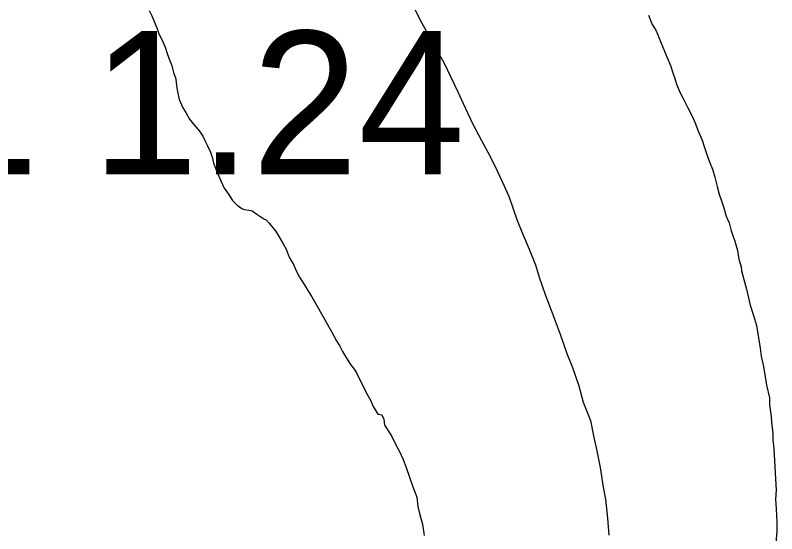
# Model space of a CAD drawing. Extents: x -939622 to -934245, y 1383184 to 1385301.
# Drawn here: x -936410.33 to -936403.6, y 1384595.13 to 1384599.72 of the extents above; entities that cross this region are included whole.
import ezdxf

# ---------------------------------------------------------------- set-up
doc = ezdxf.new("R2010")
doc.units = 0
for name, color, linetype in [('Level 2', 7, 'Continuous'), ('Level 25', 7, 'Continuous'), ('Level 9', 7, 'Continuous')]:
    doc.layers.add(name, color=color, linetype=linetype)

msp = doc.modelspace()

# ---------------------------------------------------------------- linework, layer by layer
at = {"layer": 'Level 2'}
for points in [[(-936406.7967, 1384599.7639), (-936406.7544, 1384599.671), (-936406.5405, 1384599.2933), (-936406.4228, 1384599.0445), (-936406.3534, 1384598.8916), (-936406.287, 1384598.7536), (-936406.2117, 1384598.6098), (-936406.1363, 1384598.4719), (-936406.07, 1384598.334)], [(-936406.7967, 1384599.7639), (-936406.7544, 1384599.671), (-936406.5405, 1384599.2933), (-936406.4228, 1384599.0445), (-936406.3534, 1384598.8916), (-936406.287, 1384598.7536), (-936406.2117, 1384598.6098), (-936406.1363, 1384598.4719), (-936406.07, 1384598.334)], [(-936406.07, 1384598.334), (-936406.0127, 1384598.214), (-936405.9674, 1384598.1061), (-936405.8978, 1384597.9111), (-936405.8494, 1384597.7851), (-936405.7891, 1384597.6472), (-936405.7347, 1384597.5092), (-936405.7013, 1384597.4012), (-936405.6469, 1384597.2483), (-936405.5955, 1384597.1073), (-936405.5169, 1384596.8973), (-936405.4564, 1384596.7263), (-936405.408, 1384596.6004), (-936405.3505, 1384596.4384), (-936405.3111, 1384596.2944), (-936405.2476, 1384596.1324), (-936405.2171, 1384595.9824), (-936405.1928, 1384595.8653), (-936405.1623, 1384595.7183), (-936405.1347, 1384595.5442), (-936405.1163, 1384595.4361), (-936405.0978, 1384595.271), (-936405.0852, 1384595.1178)], [(-936406.07, 1384598.334), (-936406.0127, 1384598.214), (-936405.9674, 1384598.1061), (-936405.8978, 1384597.9111), (-936405.8494, 1384597.7851), (-936405.7891, 1384597.6472), (-936405.7347, 1384597.5092), (-936405.7013, 1384597.4012), (-936405.6469, 1384597.2483), (-936405.5955, 1384597.1073), (-936405.5169, 1384596.8973), (-936405.4564, 1384596.7263), (-936405.408, 1384596.6004), (-936405.3505, 1384596.4384), (-936405.3111, 1384596.2944), (-936405.2476, 1384596.1324), (-936405.2171, 1384595.9824), (-936405.1928, 1384595.8653), (-936405.1623, 1384595.7183), (-936405.1347, 1384595.5442), (-936405.1163, 1384595.4361), (-936405.0978, 1384595.271), (-936405.0852, 1384595.1178)]]:
    msp.add_lwpolyline(points, dxfattribs=at)
at = {"layer": 'Level 9'}
for points in [[(-936409.1493, 1384599.7582), (-936409.1252, 1384599.7102), (-936409.1041, 1384599.6592), (-936409.0829, 1384599.6052), (-936409.0648, 1384599.5512), (-936409.0376, 1384599.5003), (-936409.0075, 1384599.4343), (-936408.9893, 1384599.3773), (-936408.9681, 1384599.3113), (-936408.95, 1384599.2723), (-936408.9348, 1384599.2093), (-936408.9136, 1384599.1523), (-936408.9074, 1384599.0923), (-936408.8982, 1384599.0412), (-936408.883, 1384598.9722), (-936408.8528, 1384598.8972), (-936408.8257, 1384598.8553), (-936408.7926, 1384598.7984), (-936408.7565, 1384598.7534), (-936408.7204, 1384598.7085), (-936408.6994, 1384598.6816), (-936408.6753, 1384598.6456), (-936408.6572, 1384598.6096), (-936408.6331, 1384598.5617), (-936408.6059, 1384598.5047), (-936408.5938, 1384598.4597), (-936408.5816, 1384598.4117), (-936408.5604, 1384598.3547), (-936408.5423, 1384598.3127), (-936408.5152, 1384598.2527), (-936408.485, 1384598.1868), (-936408.4489, 1384598.1329), (-936408.4128, 1384598.0789), (-936408.3707, 1384598.037), (-936408.3287, 1384598.0072), (-936408.3077, 1384597.9982), (-936408.2688, 1384597.9924), (-936408.2388, 1384597.9865), (-936408.1968, 1384597.9566), (-936408.1698, 1384597.9387), (-936408.1488, 1384597.9237), (-936408.1308, 1384597.9118), (-936408.1158, 1384597.9058), (-936408.0887, 1384597.8789), (-936408.0677, 1384597.8519), (-936408.0527, 1384597.834), (-936408.0316, 1384597.81), (-936408.0045, 1384597.7651), (-936407.9653, 1384597.6961), (-936407.9382, 1384597.6482), (-936407.911, 1384597.5762), (-936407.8718, 1384597.5073), (-936407.8507, 1384597.4563), (-936407.8206, 1384597.3993), (-936407.7724, 1384597.3274)], [(-936404.7341, 1384599.7176), (-936404.7009, 1384599.6336), (-936404.6708, 1384599.5826), (-936404.6406, 1384599.5137), (-936404.6225, 1384599.4687), (-936404.5923, 1384599.3967), (-936404.5741, 1384599.3487), (-936404.5409, 1384599.2708), (-936404.5167, 1384599.1988), (-936404.5016, 1384599.1568), (-936404.4864, 1384599.1058), (-936404.4562, 1384599.0308), (-936404.4321, 1384598.9858), (-936404.3869, 1384598.8959), (-936404.3537, 1384598.8359), (-936404.3265, 1384598.77), (-936404.2933, 1384598.686), (-936404.2601, 1384598.611), (-936404.2419, 1384598.554), (-936404.2147, 1384598.476), (-936404.1965, 1384598.419), (-936404.1693, 1384598.3561), (-936404.1481, 1384598.2841), (-936404.1269, 1384598.203), (-936404.1086, 1384598.134), (-936404.0935, 1384598.083), (-936404.0693, 1384598.014), (-936404.0481, 1384597.939), (-936404.0209, 1384597.8791), (-936404.0027, 1384597.81), (-936403.9724, 1384597.717), (-936403.9482, 1384597.636), (-936403.9359, 1384597.558), (-936403.9147, 1384597.492), (-936403.9116, 1384597.456), (-936403.8691, 1384597.2939), (-936403.8356, 1384597.1529), (-936403.8053, 1384597.0599), (-936403.7811, 1384596.9729), (-936403.7627, 1384596.8648), (-936403.7474, 1384596.7718), (-936403.7382, 1384596.7027), (-936403.7169, 1384596.6097), (-936403.7045, 1384596.5196), (-936403.6923, 1384596.4446), (-936403.6649, 1384596.3336), (-936403.6647, 1384596.2705), (-936403.6494, 1384596.1684), (-936403.6462, 1384596.1174), (-936403.64, 1384596.0693), (-936403.6368, 1384596.0123), (-936403.6366, 1384595.9612), (-936403.6274, 1384595.8862), (-936403.6114, 1384595.6159), (-936403.605, 1384595.5168), (-936403.6107, 1384595.4387), (-936403.6074, 1384595.3516), (-936403.601, 1384595.2345), (-936403.6007, 1384595.1534), (-936403.6093, 1384595.0513)], [(-936404.2432, 1384598.5579), (-936404.2419, 1384598.554), (-936404.2147, 1384598.476), (-936404.1965, 1384598.419), (-936404.1693, 1384598.3561), (-936404.1481, 1384598.2841), (-936404.1269, 1384598.203), (-936404.1086, 1384598.134), (-936404.0935, 1384598.083), (-936404.0693, 1384598.014), (-936404.0481, 1384597.939), (-936404.0209, 1384597.8791), (-936404.0027, 1384597.81), (-936403.9724, 1384597.717), (-936403.9482, 1384597.636), (-936403.9359, 1384597.558), (-936403.9147, 1384597.492), (-936403.9116, 1384597.456), (-936403.8691, 1384597.2939), (-936403.8356, 1384597.1529), (-936403.8053, 1384597.0599), (-936403.7811, 1384596.9729), (-936403.7627, 1384596.8648), (-936403.7474, 1384596.7718), (-936403.7382, 1384596.7027), (-936403.7169, 1384596.6097), (-936403.7045, 1384596.5196), (-936403.6923, 1384596.4446), (-936403.6649, 1384596.3336), (-936403.6647, 1384596.2705), (-936403.6494, 1384596.1684), (-936403.6462, 1384596.1174), (-936403.64, 1384596.0693), (-936403.6368, 1384596.0123), (-936403.6366, 1384595.9612), (-936403.6274, 1384595.8862), (-936403.6114, 1384595.6159), (-936403.605, 1384595.5168), (-936403.6107, 1384595.4387), (-936403.6074, 1384595.3516), (-936403.601, 1384595.2345), (-936403.6007, 1384595.1534), (-936403.6093, 1384595.0513)], [(-936408.0138, 1384597.7804), (-936408.0045, 1384597.7651), (-936407.9653, 1384597.6961), (-936407.9382, 1384597.6482), (-936407.911, 1384597.5762), (-936407.8718, 1384597.5073), (-936407.8507, 1384597.4563), (-936407.8206, 1384597.3993), (-936407.7724, 1384597.3274)], [(-936407.7724, 1384597.3274), (-936407.7392, 1384597.2675), (-936407.7122, 1384597.2255), (-936407.6519, 1384597.1236), (-936407.5856, 1384597.0037), (-936407.5344, 1384596.9138), (-936407.4922, 1384596.8359), (-936407.4651, 1384596.7909), (-936407.441, 1384596.743), (-936407.4048, 1384596.683), (-936407.3687, 1384596.6291), (-936407.3356, 1384596.5872), (-936407.3175, 1384596.5542), (-936407.2271, 1384596.3743), (-936407.1939, 1384596.3114), (-936407.1698, 1384596.2574), (-936407.1276, 1384596.1885), (-936407.0917, 1384596.1826), (-936407.0736, 1384596.1436), (-936407.0674, 1384596.0926), (-936407.0072, 1384595.9967), (-936406.974, 1384595.9308), (-936406.9348, 1384595.8588), (-936406.9046, 1384595.7868), (-936406.8774, 1384595.7179), (-936406.8472, 1384595.6309), (-936406.8169, 1384595.5469), (-936406.7837, 1384595.4539), (-936406.7744, 1384595.3728), (-936406.7561, 1384595.2978), (-936406.7319, 1384595.2168), (-936406.7195, 1384595.1177)], [(-936407.7724, 1384597.3274), (-936407.7392, 1384597.2675), (-936407.7122, 1384597.2255), (-936407.6519, 1384597.1236), (-936407.5856, 1384597.0037), (-936407.5344, 1384596.9138), (-936407.4922, 1384596.8359), (-936407.4651, 1384596.7909), (-936407.441, 1384596.743), (-936407.4048, 1384596.683), (-936407.3687, 1384596.6291), (-936407.3356, 1384596.5872), (-936407.3175, 1384596.5542), (-936407.2271, 1384596.3743), (-936407.1939, 1384596.3114), (-936407.1698, 1384596.2574), (-936407.1276, 1384596.1885), (-936407.0917, 1384596.1826), (-936407.0736, 1384596.1436), (-936407.0674, 1384596.0926), (-936407.0072, 1384595.9967), (-936406.974, 1384595.9308), (-936406.9348, 1384595.8588), (-936406.9046, 1384595.7868), (-936406.8774, 1384595.7179), (-936406.8472, 1384595.6309), (-936406.8169, 1384595.5469), (-936406.7837, 1384595.4539), (-936406.7744, 1384595.3728), (-936406.7561, 1384595.2978), (-936406.7319, 1384595.2168), (-936406.7195, 1384595.1177)]]:
    msp.add_lwpolyline(points, dxfattribs=at)

# ---------------------------------------------------------------- texts
at = {"layer": 'Level 25'}
msp.add_text('1 1.24', height=1.2672, dxfattribs=at).set_placement((-936411.0691, 1384598.308))

doc.saveas('drawing.dxf')
